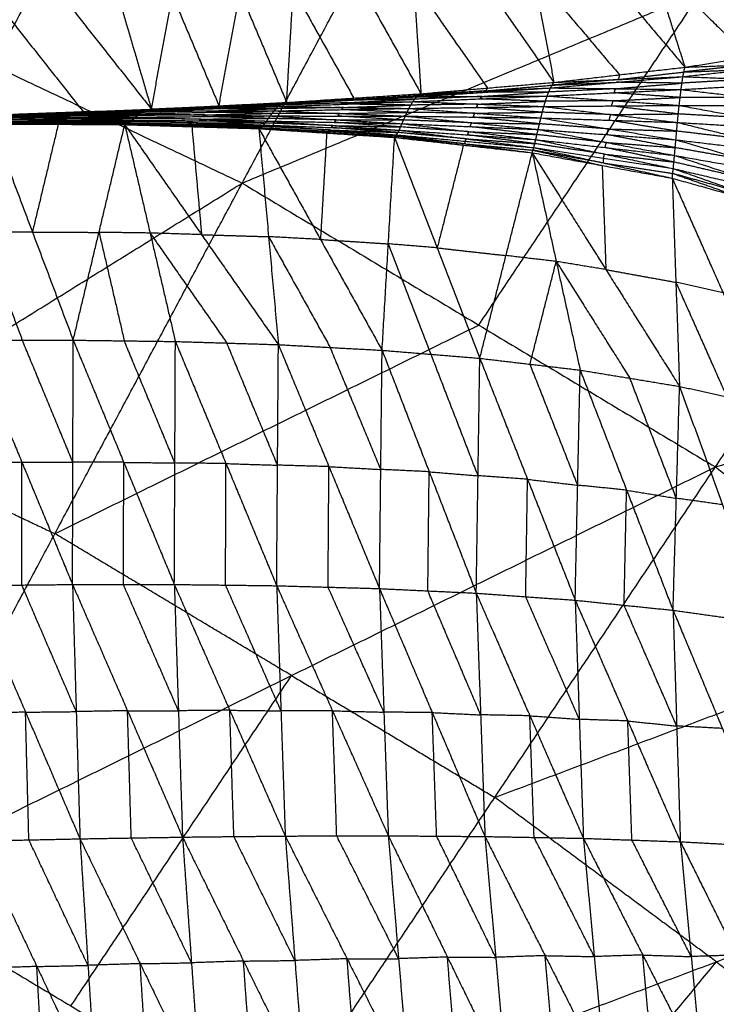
# Model space of a CAD drawing. Header units: millimetres. Extents: x -106 to 110, y -96 to 120.
# Tile 806 of 1020: x 27.29 to 34.6, y 55.37 to 65.69. Entities that reach past the tile are written whole.
import ezdxf

# ---------------------------------------------------------------- set-up
doc = ezdxf.new("R2010")
doc.units = ezdxf.units.MM
doc.header["$MEASUREMENT"] = 0
doc.layers.add('Default', color=7, linetype='Continuous', true_color=0x000000)

msp = doc.modelspace()

# ---------------------------------------------------------------- linework, layer by layer
at = {"layer": 'Default'}
for points in [[(29.627, 63.98, 3.952), (31.606, 67.683, 4.07), (33.586, 71.387, 4.188)], [(27.01, 65.217, 3.952), (28, 67.069, 4.011), (28.99, 68.921, 4.07)], [(29.627, 63.98, 3.952), (34.443, 65.983, 4.07), (39.258, 67.987, 4.188)], [(34.592, 61.003, 3.952), (36.925, 64.495, 4.07), (39.258, 67.987, 4.188)], [(32.462, 67.331, -1.339), (32.68, 66.184, -0.507), (32.898, 65.036, 0.325)], [(32.462, 67.331, -1.339), (33.367, 66.263, -0.492), (34.272, 65.195, 0.354)], [(33.568, 67.416, -1.263), (33.92, 66.306, -0.454), (34.272, 65.195, 0.354)], [(33.568, 67.416, -1.263), (34.592, 66.411, -0.437), (35.617, 65.405, 0.389)], [(31.35, 67.259, -1.402), (31.426, 66.088, -0.551), (31.503, 64.917, 0.3)], [(31.35, 67.259, -1.402), (32.124, 66.148, -0.539), (32.898, 65.036, 0.325)], [(28.675, 64.755, 0.26), (28.894, 65.949, -0.616), (29.113, 67.144, -1.493)], [(29.113, 67.144, -1.493), (29.604, 65.985, -0.607), (30.094, 64.826, 0.279)], [(30.094, 64.826, 0.279), (30.163, 66.012, -0.587), (30.232, 67.197, -1.453)], [(30.232, 67.197, -1.453), (30.868, 66.057, -0.576), (31.503, 64.917, 0.3)], [(26.859, 67.052, -1.547), (27.767, 65.904, -0.643), (28.675, 64.755, 0.26)], [(27.986, 67.096, -1.524), (28.33, 65.925, -0.632), (28.675, 64.755, 0.26)], [(24.393, 66.455, 3.952), (27.01, 65.217, 3.952), (29.627, 63.98, 3.952)], [(33.92, 66.306, -0.454), (34.432, 65.803, -0.041), (34.945, 65.3, 0.372)], [(32.68, 66.184, -0.507), (33.133, 65.65, -0.084), (33.585, 65.116, 0.34)], [(31.426, 66.088, -0.551), (31.813, 65.532, -0.119), (32.201, 64.977, 0.313)], [(29.384, 64.79, 0.269), (29.494, 65.388, -0.169), (29.604, 65.985, -0.607)], [(30.163, 66.012, -0.587), (30.481, 65.441, -0.149), (30.798, 64.871, 0.289)], [(32.109, 62.491, 3.952), (33.276, 64.237, 4.011), (34.443, 65.983, 4.07)], [(34.443, 65.983, 4.07), (35.684, 65.239, 4.07), (36.925, 64.495, 4.07)], [(27.053, 65.875, -0.651), (27.507, 65.301, -0.2), (27.961, 64.727, 0.252)], [(28.894, 65.949, -0.616), (29.139, 65.37, -0.174), (29.384, 64.79, 0.269)], [(34.272, 65.195, 0.354), (34.945, 65.3, 0.372), (35.617, 65.405, 0.389)], [(32.898, 65.036, 0.325), (33.585, 65.116, 0.34), (34.272, 65.195, 0.354)], [(34.251, 65.096, 0.189), (34.938, 65.171, 0.169), (35.626, 65.247, 0.149)], [(34.251, 65.096, 0.189), (34.261, 65.145, 0.272), (34.272, 65.195, 0.354)], [(34.949, 65.221, 0.252), (34.605, 65.183, 0.262), (34.261, 65.145, 0.272)], [(34.261, 65.145, 0.272), (34.6, 65.158, 0.221), (34.938, 65.171, 0.169)], [(34.272, 65.195, 0.354), (34.949, 65.221, 0.252), (35.626, 65.247, 0.149)], [(32.861, 64.978, 0.22), (33.556, 65.037, 0.204), (34.251, 65.096, 0.189)], [(33.575, 65.066, 0.257), (33.227, 65.037, 0.265), (32.88, 65.007, 0.272)], [(32.898, 65.036, 0.325), (33.575, 65.066, 0.257), (34.251, 65.096, 0.189)], [(33.575, 65.066, 0.257), (33.918, 65.106, 0.264), (34.261, 65.145, 0.272)], [(33.585, 65.116, 0.34), (33.58, 65.091, 0.298), (33.575, 65.066, 0.257)], [(34.232, 64.961, 0.052), (34.241, 65.028, 0.12), (34.251, 65.096, 0.189)], [(34.942, 65.069, 0.073), (34.592, 65.049, 0.097), (34.241, 65.028, 0.12)], [(34.251, 65.096, 0.189), (34.942, 65.069, 0.073), (35.632, 65.041, -0.043)], [(31.459, 64.885, 0.24), (32.16, 64.932, 0.23), (32.861, 64.978, 0.22)], [(32.182, 64.947, 0.26), (31.832, 64.924, 0.265), (31.481, 64.901, 0.27)], [(31.503, 64.917, 0.3), (32.201, 64.977, 0.313), (32.898, 65.036, 0.325)], [(31.503, 64.917, 0.3), (32.182, 64.947, 0.26), (32.861, 64.978, 0.22)], [(32.182, 64.947, 0.26), (32.531, 64.977, 0.266), (32.88, 65.007, 0.272)], [(32.201, 64.977, 0.313), (32.191, 64.962, 0.286), (32.182, 64.947, 0.26)], [(32.826, 64.893, 0.127), (32.844, 64.935, 0.173), (32.861, 64.978, 0.22)], [(32.826, 64.893, 0.127), (33.529, 64.927, 0.089), (34.232, 64.961, 0.052)], [(33.546, 64.97, 0.136), (33.195, 64.952, 0.154), (32.844, 64.935, 0.173)], [(32.861, 64.978, 0.22), (32.88, 65.007, 0.272), (32.898, 65.036, 0.325)], [(32.861, 64.978, 0.22), (33.546, 64.97, 0.136), (34.232, 64.961, 0.052)], [(32.88, 65.007, 0.272), (33.218, 65.022, 0.238), (33.556, 65.037, 0.204)], [(33.529, 64.927, 0.089), (33.538, 64.948, 0.112), (33.546, 64.97, 0.136)], [(33.546, 64.97, 0.136), (33.894, 64.999, 0.128), (34.241, 65.028, 0.12)], [(34.241, 65.028, 0.12), (33.899, 65.033, 0.162), (33.556, 65.037, 0.204)], [(34.212, 64.795, -0.033), (34.222, 64.878, 0.009), (34.232, 64.961, 0.052)], [(34.232, 64.961, 0.052), (34.932, 65.001, 0.004), (35.632, 65.041, -0.043)], [(34.232, 64.961, 0.052), (34.934, 64.878, -0.054), (35.637, 64.795, -0.161)], [(30.048, 64.812, 0.249), (30.754, 64.849, 0.244), (31.459, 64.885, 0.24)], [(30.777, 64.856, 0.259), (30.424, 64.837, 0.261), (30.071, 64.819, 0.264)], [(30.071, 64.819, 0.264), (30.412, 64.834, 0.254), (30.754, 64.849, 0.244)], [(30.094, 64.826, 0.279), (30.798, 64.871, 0.289), (31.503, 64.917, 0.3)], [(30.094, 64.826, 0.279), (30.777, 64.856, 0.259), (31.459, 64.885, 0.24)], [(30.732, 64.823, 0.214), (31.085, 64.841, 0.212), (31.438, 64.86, 0.21)], [(31.438, 64.86, 0.21), (31.096, 64.854, 0.227), (30.754, 64.849, 0.244)], [(30.777, 64.856, 0.259), (31.129, 64.878, 0.264), (31.481, 64.901, 0.27)], [(30.798, 64.871, 0.289), (30.788, 64.863, 0.274), (30.777, 64.856, 0.259)], [(31.417, 64.834, 0.18), (32.121, 64.863, 0.153), (32.826, 64.893, 0.127)], [(31.417, 64.834, 0.18), (31.438, 64.86, 0.21), (31.459, 64.885, 0.24)], [(32.143, 64.889, 0.183), (31.79, 64.874, 0.196), (31.438, 64.86, 0.21)], [(31.459, 64.885, 0.24), (31.481, 64.901, 0.27), (31.503, 64.917, 0.3)], [(31.459, 64.885, 0.24), (32.143, 64.889, 0.183), (32.826, 64.893, 0.127)], [(31.481, 64.901, 0.27), (31.821, 64.916, 0.25), (32.16, 64.932, 0.23)], [(32.121, 64.863, 0.153), (32.132, 64.876, 0.168), (32.143, 64.889, 0.183)], [(32.809, 64.838, 0.097), (32.465, 64.851, 0.125), (32.121, 64.863, 0.153)], [(32.143, 64.889, 0.183), (32.493, 64.912, 0.178), (32.844, 64.935, 0.173)], [(32.844, 64.935, 0.173), (32.502, 64.933, 0.201), (32.16, 64.932, 0.23)], [(32.792, 64.783, 0.068), (32.809, 64.838, 0.097), (32.826, 64.893, 0.127)], [(33.519, 64.844, 0.047), (33.164, 64.841, 0.072), (32.809, 64.838, 0.097)], [(32.826, 64.893, 0.127), (33.519, 64.844, 0.047), (34.212, 64.795, -0.033)], [(33.502, 64.789, 0.018), (33.511, 64.816, 0.032), (33.519, 64.844, 0.047)], [(33.519, 64.844, 0.047), (33.87, 64.861, 0.028), (34.222, 64.878, 0.009)], [(34.222, 64.878, 0.009), (33.875, 64.903, 0.049), (33.529, 64.927, 0.089)], [(34.934, 64.878, -0.054), (34.578, 64.878, -0.023), (34.222, 64.878, 0.009)], [(27.209, 64.699, 0.241), (27.92, 64.725, 0.245), (28.631, 64.751, 0.249)], [(27.247, 64.698, 0.244), (27.961, 64.727, 0.252), (28.675, 64.755, 0.26)], [(27.247, 64.698, 0.244), (27.939, 64.725, 0.246), (28.631, 64.751, 0.249)], [(27.898, 64.717, 0.234), (28.254, 64.73, 0.236), (28.61, 64.743, 0.238)], [(28.61, 64.743, 0.238), (28.265, 64.734, 0.241), (27.92, 64.725, 0.245)], [(27.939, 64.725, 0.246), (28.296, 64.739, 0.25), (28.653, 64.753, 0.254)], [(28.588, 64.736, 0.227), (29.296, 64.759, 0.22), (30.003, 64.782, 0.213)], [(28.588, 64.736, 0.227), (28.61, 64.743, 0.238), (28.631, 64.751, 0.249)], [(29.317, 64.767, 0.231), (28.963, 64.755, 0.234), (28.61, 64.743, 0.238)], [(28.631, 64.751, 0.249), (29.339, 64.781, 0.249), (30.048, 64.812, 0.249)], [(28.631, 64.751, 0.249), (29.317, 64.767, 0.231), (30.003, 64.782, 0.213)], [(28.631, 64.751, 0.249), (28.653, 64.753, 0.254), (28.675, 64.755, 0.26)], [(29.361, 64.783, 0.254), (29.007, 64.768, 0.254), (28.653, 64.753, 0.254)], [(28.653, 64.753, 0.254), (28.996, 64.767, 0.252), (29.339, 64.781, 0.249)], [(28.675, 64.755, 0.26), (29.384, 64.79, 0.269), (30.094, 64.826, 0.279)], [(28.675, 64.755, 0.26), (29.361, 64.783, 0.254), (30.048, 64.812, 0.249)], [(29.274, 64.736, 0.207), (29.628, 64.748, 0.204), (29.982, 64.76, 0.2)], [(29.296, 64.759, 0.22), (29.306, 64.763, 0.225), (29.317, 64.767, 0.231)], [(29.982, 64.76, 0.2), (29.639, 64.759, 0.21), (29.296, 64.759, 0.22)], [(29.317, 64.767, 0.231), (29.671, 64.782, 0.231), (30.026, 64.797, 0.231)], [(30.026, 64.797, 0.231), (29.683, 64.789, 0.24), (29.339, 64.781, 0.249)], [(29.361, 64.783, 0.254), (29.716, 64.801, 0.259), (30.071, 64.819, 0.264)], [(29.384, 64.79, 0.269), (29.373, 64.787, 0.262), (29.361, 64.783, 0.254)], [(29.961, 64.737, 0.188), (29.982, 64.76, 0.2), (30.003, 64.782, 0.213)], [(29.961, 64.737, 0.188), (30.668, 64.75, 0.164), (31.376, 64.763, 0.141)], [(30.69, 64.773, 0.177), (30.336, 64.766, 0.188), (29.982, 64.76, 0.2)], [(30.003, 64.782, 0.213), (30.71, 64.808, 0.196), (31.417, 64.834, 0.18)], [(30.003, 64.782, 0.213), (30.026, 64.797, 0.231), (30.048, 64.812, 0.249)], [(30.003, 64.782, 0.213), (30.69, 64.773, 0.177), (31.376, 64.763, 0.141)], [(30.732, 64.823, 0.214), (30.379, 64.81, 0.222), (30.026, 64.797, 0.231)], [(30.048, 64.812, 0.249), (30.732, 64.823, 0.214), (31.417, 64.834, 0.18)], [(30.048, 64.812, 0.249), (30.071, 64.819, 0.264), (30.094, 64.826, 0.279)], [(30.668, 64.75, 0.164), (30.679, 64.761, 0.171), (30.69, 64.773, 0.177)], [(31.358, 64.722, 0.137), (31.013, 64.736, 0.151), (30.668, 64.75, 0.164)], [(30.69, 64.773, 0.177), (31.043, 64.785, 0.169), (31.397, 64.798, 0.161)], [(30.71, 64.808, 0.196), (30.721, 64.816, 0.205), (30.732, 64.823, 0.214)], [(31.397, 64.798, 0.161), (31.053, 64.803, 0.178), (30.71, 64.808, 0.196)], [(31.339, 64.682, 0.132), (31.358, 64.722, 0.137), (31.376, 64.763, 0.141)], [(31.376, 64.763, 0.141), (31.397, 64.798, 0.161), (31.417, 64.834, 0.18)], [(31.376, 64.763, 0.141), (32.084, 64.773, 0.105), (32.792, 64.783, 0.068)], [(31.376, 64.763, 0.141), (32.069, 64.713, 0.097), (32.761, 64.663, 0.053)], [(32.104, 64.808, 0.124), (31.751, 64.803, 0.142), (31.397, 64.798, 0.161)], [(31.417, 64.834, 0.18), (32.104, 64.808, 0.124), (32.792, 64.783, 0.068)], [(32.084, 64.773, 0.105), (32.094, 64.791, 0.114), (32.104, 64.808, 0.124)], [(32.776, 64.723, 0.061), (32.43, 64.748, 0.083), (32.084, 64.773, 0.105)], [(32.104, 64.808, 0.124), (32.457, 64.823, 0.111), (32.809, 64.838, 0.097)], [(32.761, 64.663, 0.053), (32.776, 64.723, 0.061), (32.792, 64.783, 0.068)], [(32.792, 64.783, 0.068), (33.502, 64.789, 0.018), (34.212, 64.795, -0.033)], [(32.792, 64.783, 0.068), (33.493, 64.699, 0.006), (34.194, 64.616, -0.056)], [(34.203, 64.705, -0.044), (33.853, 64.747, -0.013), (33.502, 64.789, 0.018)], [(34.194, 64.616, -0.056), (34.203, 64.705, -0.044), (34.212, 64.795, -0.033)], [(34.212, 64.795, -0.033), (34.925, 64.795, -0.097), (35.637, 64.795, -0.161)], [(34.212, 64.795, -0.033), (34.926, 64.663, -0.113), (35.639, 64.53, -0.194)], [(27.07, 64.625, 0.217), (27.772, 64.631, 0.214), (28.474, 64.637, 0.212)], [(27.788, 64.643, 0.213), (27.437, 64.64, 0.214), (27.086, 64.637, 0.216)], [(27.101, 64.649, 0.214), (27.805, 64.66, 0.211), (28.509, 64.671, 0.208)], [(27.101, 64.649, 0.214), (27.788, 64.643, 0.213), (28.474, 64.637, 0.212)], [(27.822, 64.672, 0.212), (27.47, 64.666, 0.214), (27.118, 64.661, 0.215)], [(27.135, 64.673, 0.216), (27.841, 64.69, 0.213), (28.547, 64.707, 0.211)], [(27.135, 64.673, 0.216), (27.822, 64.672, 0.212), (28.509, 64.671, 0.208)], [(27.859, 64.699, 0.219), (27.506, 64.691, 0.221), (27.153, 64.682, 0.222)], [(27.171, 64.691, 0.228), (27.88, 64.713, 0.227), (28.588, 64.736, 0.227)], [(27.171, 64.691, 0.228), (27.859, 64.699, 0.219), (28.547, 64.707, 0.211)], [(27.898, 64.717, 0.234), (27.544, 64.706, 0.234), (27.19, 64.695, 0.235)], [(27.209, 64.699, 0.241), (27.898, 64.717, 0.234), (28.588, 64.736, 0.227)], [(27.228, 64.699, 0.243), (27.574, 64.712, 0.244), (27.92, 64.725, 0.245)], [(27.939, 64.725, 0.246), (27.583, 64.712, 0.245), (27.228, 64.699, 0.243)], [(27.772, 64.631, 0.214), (27.78, 64.637, 0.214), (27.788, 64.643, 0.213)], [(27.788, 64.643, 0.213), (28.14, 64.648, 0.211), (28.492, 64.654, 0.21)], [(27.805, 64.66, 0.211), (27.814, 64.666, 0.211), (27.822, 64.672, 0.212)], [(28.492, 64.654, 0.21), (28.149, 64.657, 0.21), (27.805, 64.66, 0.211)], [(27.822, 64.672, 0.212), (28.175, 64.681, 0.21), (28.528, 64.689, 0.209)], [(27.841, 64.69, 0.213), (27.85, 64.694, 0.216), (27.859, 64.699, 0.219)], [(28.528, 64.689, 0.209), (28.185, 64.689, 0.211), (27.841, 64.69, 0.213)], [(27.859, 64.699, 0.219), (28.213, 64.71, 0.219), (28.568, 64.721, 0.219)], [(28.568, 64.721, 0.219), (28.224, 64.717, 0.223), (27.88, 64.713, 0.227)], [(27.88, 64.713, 0.227), (27.889, 64.715, 0.231), (27.898, 64.717, 0.234)], [(27.961, 64.727, 0.252), (27.95, 64.726, 0.249), (27.939, 64.725, 0.246)], [(28.444, 64.61, 0.226), (28.459, 64.623, 0.219), (28.474, 64.637, 0.212)], [(28.474, 64.637, 0.212), (28.492, 64.654, 0.21), (28.509, 64.671, 0.208)], [(28.474, 64.637, 0.212), (29.163, 64.613, 0.211), (29.852, 64.589, 0.211)], [(28.474, 64.637, 0.212), (29.179, 64.634, 0.2), (29.884, 64.631, 0.189)], [(29.197, 64.651, 0.198), (28.844, 64.653, 0.204), (28.492, 64.654, 0.21)], [(28.509, 64.671, 0.208), (28.528, 64.689, 0.209), (28.547, 64.707, 0.211)], [(28.509, 64.671, 0.208), (29.215, 64.678, 0.195), (29.921, 64.684, 0.182)], [(28.509, 64.671, 0.208), (29.197, 64.651, 0.198), (29.884, 64.631, 0.189)], [(29.234, 64.695, 0.196), (28.881, 64.692, 0.203), (28.528, 64.689, 0.209)], [(28.547, 64.707, 0.211), (29.254, 64.722, 0.199), (29.961, 64.737, 0.188)], [(28.547, 64.707, 0.211), (28.568, 64.721, 0.219), (28.588, 64.736, 0.227)], [(28.547, 64.707, 0.211), (29.234, 64.695, 0.196), (29.921, 64.684, 0.182)], [(29.274, 64.736, 0.207), (28.921, 64.729, 0.213), (28.568, 64.721, 0.219)], [(28.588, 64.736, 0.227), (29.274, 64.736, 0.207), (29.961, 64.737, 0.188)], [(29.179, 64.634, 0.2), (29.188, 64.643, 0.199), (29.197, 64.651, 0.198)], [(29.868, 64.61, 0.2), (29.524, 64.622, 0.2), (29.179, 64.634, 0.2)], [(29.197, 64.651, 0.198), (29.55, 64.654, 0.192), (29.903, 64.658, 0.186)], [(29.215, 64.678, 0.195), (29.225, 64.686, 0.196), (29.234, 64.695, 0.196)], [(29.903, 64.658, 0.186), (29.559, 64.668, 0.19), (29.215, 64.678, 0.195)], [(29.234, 64.695, 0.196), (29.587, 64.703, 0.191), (29.941, 64.71, 0.185)], [(29.254, 64.722, 0.199), (29.264, 64.729, 0.203), (29.274, 64.736, 0.207)], [(29.941, 64.71, 0.185), (29.597, 64.716, 0.192), (29.254, 64.722, 0.199)], [(29.884, 64.631, 0.189), (29.903, 64.658, 0.186), (29.921, 64.684, 0.182)], [(30.613, 64.643, 0.162), (30.258, 64.65, 0.174), (29.903, 64.658, 0.186)], [(29.921, 64.684, 0.182), (29.941, 64.71, 0.185), (29.961, 64.737, 0.188)], [(29.921, 64.684, 0.182), (30.613, 64.643, 0.162), (31.304, 64.603, 0.143)], [(29.921, 64.684, 0.182), (30.63, 64.683, 0.157), (31.339, 64.682, 0.132)], [(30.65, 64.71, 0.16), (30.295, 64.71, 0.172), (29.941, 64.71, 0.185)], [(29.961, 64.737, 0.188), (30.65, 64.71, 0.16), (31.339, 64.682, 0.132)], [(30.594, 64.617, 0.166), (30.604, 64.63, 0.164), (30.613, 64.643, 0.162)], [(30.613, 64.643, 0.162), (30.967, 64.643, 0.15), (31.322, 64.642, 0.137)], [(30.63, 64.683, 0.157), (30.64, 64.696, 0.159), (30.65, 64.71, 0.16)], [(31.322, 64.642, 0.137), (30.976, 64.663, 0.147), (30.63, 64.683, 0.157)], [(30.65, 64.71, 0.16), (31.004, 64.716, 0.148), (31.358, 64.722, 0.137)], [(31.304, 64.603, 0.143), (31.322, 64.642, 0.137), (31.339, 64.682, 0.132)], [(32.036, 64.612, 0.101), (31.679, 64.627, 0.119), (31.322, 64.642, 0.137)], [(31.339, 64.682, 0.132), (32.036, 64.612, 0.101), (32.732, 64.542, 0.069)], [(31.339, 64.682, 0.132), (32.05, 64.672, 0.093), (32.761, 64.663, 0.053)], [(32.069, 64.713, 0.097), (31.713, 64.718, 0.117), (31.358, 64.722, 0.137)], [(32.05, 64.672, 0.093), (32.059, 64.693, 0.095), (32.069, 64.713, 0.097)], [(32.747, 64.602, 0.061), (32.398, 64.637, 0.077), (32.05, 64.672, 0.093)], [(32.069, 64.713, 0.097), (32.422, 64.718, 0.079), (32.776, 64.723, 0.061)], [(32.732, 64.542, 0.069), (32.747, 64.602, 0.061), (32.761, 64.663, 0.053)], [(32.761, 64.663, 0.053), (33.469, 64.548, 0.01), (34.178, 64.434, -0.034)], [(32.761, 64.663, 0.053), (33.478, 64.639, -0.001), (34.194, 64.616, -0.056)], [(33.493, 64.699, 0.006), (33.135, 64.711, 0.033), (32.776, 64.723, 0.061)], [(33.478, 64.639, -0.001), (33.485, 64.669, 0.002), (33.493, 64.699, 0.006)], [(34.186, 64.525, -0.045), (33.832, 64.582, -0.023), (33.478, 64.639, -0.001)], [(33.493, 64.699, 0.006), (33.848, 64.702, -0.019), (34.203, 64.705, -0.044)], [(34.926, 64.663, -0.113), (34.565, 64.684, -0.079), (34.203, 64.705, -0.044)], [(26.999, 64.601, 0.239), (27.426, 63.467, -0.723), (27.854, 62.333, -1.685)], [(26.999, 64.601, 0.239), (27.697, 64.597, 0.246), (28.395, 64.593, 0.253)], [(27.008, 64.601, 0.238), (27.353, 64.599, 0.242), (27.697, 64.597, 0.246)], [(27.707, 64.597, 0.245), (27.358, 64.599, 0.242), (27.008, 64.601, 0.238)], [(27.018, 64.6, 0.238), (27.707, 64.597, 0.245), (28.395, 64.593, 0.253)], [(27.018, 64.6, 0.238), (27.718, 64.598, 0.241), (28.417, 64.596, 0.244)], [(27.73, 64.602, 0.235), (27.38, 64.603, 0.234), (27.03, 64.604, 0.232)], [(27.043, 64.608, 0.227), (27.743, 64.609, 0.226), (28.444, 64.61, 0.226)], [(27.043, 64.608, 0.227), (27.73, 64.602, 0.235), (28.417, 64.596, 0.244)], [(27.757, 64.618, 0.221), (27.407, 64.617, 0.222), (27.056, 64.616, 0.222)], [(27.07, 64.625, 0.217), (27.757, 64.618, 0.221), (28.444, 64.61, 0.226)], [(27.697, 64.597, 0.246), (27.562, 64.032, -0.239), (27.426, 63.467, -0.723)], [(27.718, 64.598, 0.241), (27.712, 64.597, 0.243), (27.707, 64.597, 0.245)], [(27.707, 64.597, 0.245), (28.057, 64.596, 0.247), (28.406, 64.594, 0.248)], [(27.718, 64.598, 0.241), (27.724, 64.6, 0.238), (27.73, 64.602, 0.235)], [(27.73, 64.602, 0.235), (28.08, 64.602, 0.235), (28.43, 64.603, 0.235)], [(27.743, 64.609, 0.226), (27.75, 64.613, 0.224), (27.757, 64.618, 0.221)], [(28.43, 64.603, 0.235), (28.087, 64.606, 0.231), (27.743, 64.609, 0.226)], [(27.757, 64.618, 0.221), (28.108, 64.62, 0.22), (28.459, 64.623, 0.219)], [(28.459, 64.623, 0.219), (28.116, 64.627, 0.217), (27.772, 64.631, 0.214)], [(27.854, 62.333, -1.685), (28.125, 63.463, -0.716), (28.395, 64.593, 0.253)], [(28.395, 64.593, 0.253), (28.406, 64.594, 0.248), (28.417, 64.596, 0.244)], [(28.395, 64.593, 0.253), (28.661, 63.456, -0.703), (28.926, 62.319, -1.658)], [(28.395, 64.593, 0.253), (29.099, 64.572, 0.26), (29.802, 64.551, 0.268)], [(28.395, 64.593, 0.253), (29.201, 63.439, -0.685), (30.007, 62.286, -1.623)], [(28.406, 64.594, 0.248), (28.752, 64.583, 0.254), (29.099, 64.572, 0.26)], [(29.109, 64.573, 0.256), (28.758, 64.584, 0.252), (28.406, 64.594, 0.248)], [(28.417, 64.596, 0.244), (28.43, 64.603, 0.235), (28.444, 64.61, 0.226)], [(28.417, 64.596, 0.244), (29.109, 64.573, 0.256), (29.802, 64.551, 0.268)], [(28.417, 64.596, 0.244), (29.121, 64.579, 0.243), (29.825, 64.562, 0.242)], [(29.134, 64.586, 0.234), (28.782, 64.594, 0.234), (28.43, 64.603, 0.235)], [(28.444, 64.61, 0.226), (29.134, 64.586, 0.234), (29.825, 64.562, 0.242)], [(28.444, 64.61, 0.226), (29.148, 64.599, 0.218), (29.852, 64.589, 0.211)], [(29.163, 64.613, 0.211), (28.811, 64.618, 0.215), (28.459, 64.623, 0.219)], [(29.099, 64.572, 0.26), (29.15, 64.006, -0.213), (29.201, 63.439, -0.685)], [(29.121, 64.579, 0.243), (29.115, 64.576, 0.249), (29.109, 64.573, 0.256)], [(29.109, 64.573, 0.256), (29.461, 64.565, 0.255), (29.813, 64.556, 0.255)], [(29.121, 64.579, 0.243), (29.127, 64.582, 0.239), (29.134, 64.586, 0.234)], [(29.134, 64.586, 0.234), (29.486, 64.581, 0.23), (29.838, 64.575, 0.227)], [(29.148, 64.599, 0.218), (29.156, 64.606, 0.215), (29.163, 64.613, 0.211)], [(29.838, 64.575, 0.227), (29.493, 64.587, 0.222), (29.148, 64.599, 0.218)], [(29.163, 64.613, 0.211), (29.516, 64.611, 0.206), (29.868, 64.61, 0.2)], [(29.802, 64.551, 0.268), (29.813, 64.556, 0.255), (29.825, 64.562, 0.242)], [(29.802, 64.551, 0.268), (29.904, 63.418, -0.678), (30.007, 62.286, -1.623)], [(29.802, 64.551, 0.268), (30.448, 63.389, -0.655), (31.095, 62.227, -1.578)], [(29.802, 64.551, 0.268), (30.514, 64.505, 0.276), (31.226, 64.459, 0.284)], [(29.813, 64.556, 0.255), (30.164, 64.531, 0.265), (30.514, 64.505, 0.276)], [(30.525, 64.51, 0.263), (30.169, 64.533, 0.259), (29.813, 64.556, 0.255)], [(29.825, 64.562, 0.242), (29.838, 64.575, 0.227), (29.852, 64.589, 0.211)], [(29.825, 64.562, 0.242), (30.525, 64.51, 0.263), (31.226, 64.459, 0.284)], [(29.825, 64.562, 0.242), (30.536, 64.524, 0.236), (31.248, 64.486, 0.23)], [(30.55, 64.537, 0.221), (30.194, 64.556, 0.224), (29.838, 64.575, 0.227)], [(29.852, 64.589, 0.211), (29.868, 64.61, 0.2), (29.884, 64.631, 0.189)], [(29.852, 64.589, 0.211), (30.55, 64.537, 0.221), (31.248, 64.486, 0.23)], [(29.852, 64.589, 0.211), (30.563, 64.562, 0.194), (31.274, 64.535, 0.177)], [(30.579, 64.583, 0.183), (30.224, 64.597, 0.191), (29.868, 64.61, 0.2)], [(29.884, 64.631, 0.189), (30.579, 64.583, 0.183), (31.274, 64.535, 0.177)], [(29.884, 64.631, 0.189), (30.594, 64.617, 0.166), (31.304, 64.603, 0.143)], [(30.536, 64.524, 0.236), (30.543, 64.531, 0.228), (30.55, 64.537, 0.221)], [(30.55, 64.537, 0.221), (30.905, 64.524, 0.212), (31.261, 64.511, 0.204)], [(30.563, 64.562, 0.194), (30.571, 64.573, 0.188), (30.579, 64.583, 0.183)], [(31.261, 64.511, 0.204), (30.912, 64.536, 0.199), (30.563, 64.562, 0.194)], [(30.579, 64.583, 0.183), (30.934, 64.576, 0.171), (31.289, 64.569, 0.16)], [(31.289, 64.569, 0.16), (30.942, 64.593, 0.163), (30.594, 64.617, 0.166)], [(31.248, 64.486, 0.23), (31.261, 64.511, 0.204), (31.274, 64.535, 0.177)], [(31.274, 64.535, 0.177), (31.289, 64.569, 0.16), (31.304, 64.603, 0.143)], [(31.274, 64.535, 0.177), (31.98, 64.444, 0.192), (32.687, 64.352, 0.206)], [(31.274, 64.535, 0.177), (31.991, 64.486, 0.149), (32.708, 64.436, 0.121)], [(32.006, 64.519, 0.132), (31.648, 64.544, 0.146), (31.289, 64.569, 0.16)], [(31.304, 64.603, 0.143), (32.006, 64.519, 0.132), (32.708, 64.436, 0.121)], [(31.304, 64.603, 0.143), (32.018, 64.572, 0.106), (32.732, 64.542, 0.069)], [(32.018, 64.572, 0.106), (32.027, 64.592, 0.103), (32.036, 64.612, 0.101)], [(32.72, 64.489, 0.095), (32.369, 64.531, 0.1), (32.018, 64.572, 0.106)], [(32.036, 64.612, 0.101), (32.391, 64.607, 0.081), (32.747, 64.602, 0.061)], [(32.708, 64.436, 0.121), (32.72, 64.489, 0.095), (32.732, 64.542, 0.069)], [(32.732, 64.542, 0.069), (33.448, 64.406, 0.056), (34.163, 64.27, 0.042)], [(32.732, 64.542, 0.069), (33.455, 64.488, 0.018), (34.178, 64.434, -0.034)], [(33.469, 64.548, 0.01), (33.108, 64.575, 0.035), (32.747, 64.602, 0.061)], [(33.455, 64.488, 0.018), (33.462, 64.518, 0.014), (33.469, 64.548, 0.01)], [(33.469, 64.548, 0.01), (33.828, 64.537, -0.017), (34.186, 64.525, -0.045)], [(34.178, 64.434, -0.034), (34.186, 64.525, -0.045), (34.194, 64.616, -0.056)], [(34.194, 64.616, -0.056), (34.917, 64.573, -0.125), (35.639, 64.53, -0.194)], [(34.194, 64.616, -0.056), (34.917, 64.438, -0.11), (35.64, 64.26, -0.164)], [(30.514, 64.505, 0.276), (30.481, 63.947, -0.19), (30.448, 63.389, -0.655)], [(30.536, 64.524, 0.236), (30.531, 64.517, 0.25), (30.525, 64.51, 0.263)], [(30.525, 64.51, 0.263), (30.881, 64.491, 0.26), (31.237, 64.473, 0.257)], [(31.095, 62.227, -1.578), (31.16, 63.343, -0.647), (31.226, 64.459, 0.284)], [(31.226, 64.459, 0.284), (31.237, 64.473, 0.257), (31.248, 64.486, 0.23)], [(31.226, 64.459, 0.284), (31.673, 63.301, -0.621), (32.12, 62.143, -1.526)], [(31.226, 64.459, 0.284), (31.948, 64.378, 0.292), (32.67, 64.298, 0.3)], [(31.237, 64.473, 0.257), (31.592, 64.425, 0.275), (31.948, 64.378, 0.292)], [(31.959, 64.392, 0.265), (31.598, 64.432, 0.261), (31.237, 64.473, 0.257)], [(31.248, 64.486, 0.23), (31.959, 64.392, 0.265), (32.67, 64.298, 0.3)], [(31.248, 64.486, 0.23), (31.967, 64.419, 0.218), (32.687, 64.352, 0.206)], [(31.98, 64.444, 0.192), (31.621, 64.477, 0.198), (31.261, 64.511, 0.204)], [(31.967, 64.419, 0.218), (31.974, 64.431, 0.205), (31.98, 64.444, 0.192)], [(31.98, 64.444, 0.192), (32.339, 64.419, 0.178), (32.697, 64.394, 0.164)], [(31.991, 64.486, 0.149), (31.998, 64.502, 0.141), (32.006, 64.519, 0.132)], [(32.697, 64.394, 0.164), (32.344, 64.44, 0.157), (31.991, 64.486, 0.149)], [(32.006, 64.519, 0.132), (32.363, 64.504, 0.114), (32.72, 64.489, 0.095)], [(32.687, 64.352, 0.206), (32.697, 64.394, 0.164), (32.708, 64.436, 0.121)], [(32.708, 64.436, 0.121), (33.429, 64.284, 0.145), (34.15, 64.132, 0.168)], [(32.708, 64.436, 0.121), (33.435, 64.353, 0.082), (34.163, 64.27, 0.042)], [(33.448, 64.406, 0.056), (33.084, 64.448, 0.075), (32.72, 64.489, 0.095)], [(34.17, 64.352, 0.004), (33.813, 64.42, 0.011), (33.455, 64.488, 0.018)], [(34.163, 64.27, 0.042), (34.17, 64.352, 0.004), (34.178, 64.434, -0.034)], [(34.178, 64.434, -0.034), (34.908, 64.222, -0.047), (35.638, 64.009, -0.06)], [(34.178, 64.434, -0.034), (34.909, 64.347, -0.099), (35.64, 64.26, -0.164)], [(34.917, 64.438, -0.11), (34.552, 64.482, -0.077), (34.186, 64.525, -0.045)], [(31.948, 64.378, 0.292), (31.811, 63.84, -0.165), (31.673, 63.301, -0.621)], [(31.967, 64.419, 0.218), (31.963, 64.405, 0.242), (31.959, 64.392, 0.265)], [(31.959, 64.392, 0.265), (32.319, 64.358, 0.259), (32.678, 64.325, 0.253)], [(32.67, 64.298, 0.3), (32.678, 64.325, 0.253), (32.687, 64.352, 0.206)], [(32.678, 64.325, 0.253), (33.041, 64.245, 0.281), (33.404, 64.164, 0.309)], [(33.413, 64.192, 0.262), (33.046, 64.258, 0.257), (32.678, 64.325, 0.253)], [(32.687, 64.352, 0.206), (33.413, 64.192, 0.262), (34.139, 64.031, 0.317)], [(32.687, 64.352, 0.206), (33.418, 64.242, 0.187), (34.15, 64.132, 0.168)], [(33.429, 64.284, 0.145), (33.063, 64.339, 0.154), (32.697, 64.394, 0.164)], [(33.435, 64.353, 0.082), (33.441, 64.38, 0.069), (33.448, 64.406, 0.056)], [(34.156, 64.201, 0.105), (33.796, 64.277, 0.094), (33.435, 64.353, 0.082)], [(33.448, 64.406, 0.056), (33.809, 64.379, 0.03), (34.17, 64.352, 0.004)], [(34.908, 64.222, -0.047), (34.539, 64.287, -0.021), (34.17, 64.352, 0.004)], [(32.12, 62.143, -1.526), (32.395, 63.22, -0.613), (32.67, 64.298, 0.3)], [(32.67, 64.298, 0.3), (32.922, 63.158, -0.582), (33.173, 62.019, -1.464)], [(32.67, 64.298, 0.3), (33.404, 64.164, 0.309), (34.139, 64.031, 0.317)], [(32.67, 64.298, 0.3), (33.443, 63.073, -0.547), (34.216, 61.848, -1.394)], [(33.418, 64.242, 0.187), (33.415, 64.217, 0.224), (33.413, 64.192, 0.262)], [(33.418, 64.242, 0.187), (33.423, 64.263, 0.166), (33.429, 64.284, 0.145)], [(33.429, 64.284, 0.145), (33.792, 64.242, 0.125), (34.156, 64.201, 0.105)], [(34.15, 64.132, 0.168), (34.156, 64.201, 0.105), (34.163, 64.27, 0.042)], [(34.163, 64.27, 0.042), (34.899, 64.028, 0.079), (35.635, 63.787, 0.116)], [(34.163, 64.27, 0.042), (34.901, 64.14, -0.009), (35.638, 64.009, -0.06)], [(33.404, 64.164, 0.309), (33.424, 63.619, -0.119), (33.443, 63.073, -0.547)], [(33.413, 64.192, 0.262), (33.778, 64.137, 0.252), (34.144, 64.081, 0.243)], [(34.139, 64.031, 0.317), (34.144, 64.081, 0.243), (34.15, 64.132, 0.168)], [(34.15, 64.132, 0.168), (34.89, 63.873, 0.25), (35.631, 63.614, 0.332)], [(34.15, 64.132, 0.168), (34.892, 63.959, 0.142), (35.635, 63.787, 0.116)], [(34.899, 64.028, 0.079), (34.528, 64.115, 0.092), (34.156, 64.201, 0.105)], [(34.139, 64.031, 0.317), (34.177, 62.94, -0.539), (34.216, 61.848, -1.394)], [(34.139, 64.031, 0.317), (34.672, 62.831, -0.502), (35.205, 61.631, -1.321)], [(34.139, 64.031, 0.317), (34.885, 63.822, 0.324), (35.631, 63.614, 0.332)], [(34.144, 64.081, 0.243), (34.514, 63.952, 0.284), (34.885, 63.822, 0.324)], [(34.89, 63.873, 0.25), (34.517, 63.977, 0.246), (34.144, 64.081, 0.243)], [(34.592, 61.003, 3.952), (39.581, 62.526, 4.07), (44.57, 64.048, 4.188)], [(21.204, 58.754, 3.861), (25.415, 61.367, 3.907), (29.627, 63.98, 3.952)], [(25.698, 56.629, 3.861), (27.662, 60.304, 3.907), (29.627, 63.98, 3.952)], [(29.627, 63.98, 3.952), (32.109, 62.491, 3.952), (34.592, 61.003, 3.952)], [(26.892, 63.467, -0.733), (27.106, 62.9, -1.214), (27.32, 62.333, -1.695)], [(27.426, 63.467, -0.723), (27.159, 63.467, -0.728), (26.892, 63.467, -0.733)], [(27.426, 63.467, -0.723), (27.776, 63.465, -0.72), (28.125, 63.463, -0.716)], [(28.125, 63.463, -0.716), (28.258, 62.895, -1.194), (28.39, 62.326, -1.672)], [(28.661, 63.456, -0.703), (28.393, 63.46, -0.71), (28.125, 63.463, -0.716)], [(28.661, 63.456, -0.703), (29.064, 62.879, -1.172), (29.466, 62.303, -1.641)], [(29.201, 63.439, -0.685), (28.931, 63.448, -0.694), (28.661, 63.456, -0.703)], [(29.201, 63.439, -0.685), (29.553, 63.429, -0.681), (29.904, 63.418, -0.678)], [(29.904, 63.418, -0.678), (30.227, 62.837, -1.139), (30.551, 62.256, -1.601)], [(30.448, 63.389, -0.655), (30.176, 63.403, -0.666), (29.904, 63.418, -0.678)], [(30.448, 63.389, -0.655), (30.804, 63.366, -0.651), (31.16, 63.343, -0.647)], [(31.16, 63.343, -0.647), (31.384, 62.764, -1.1), (31.608, 62.185, -1.552)], [(31.673, 63.301, -0.621), (31.417, 63.322, -0.634), (31.16, 63.343, -0.647)], [(31.673, 63.301, -0.621), (32.034, 63.26, -0.617), (32.395, 63.22, -0.613)], [(32.922, 63.158, -0.582), (32.658, 63.189, -0.597), (32.395, 63.22, -0.613)], [(32.647, 62.081, -1.495), (32.784, 62.619, -1.038), (32.922, 63.158, -0.582)], [(32.922, 63.158, -0.582), (33.308, 62.546, -1.005), (33.695, 61.934, -1.429)], [(33.443, 63.073, -0.547), (33.182, 63.116, -0.564), (32.922, 63.158, -0.582)], [(33.443, 63.073, -0.547), (33.81, 63.006, -0.543), (34.177, 62.94, -0.539)], [(34.177, 62.94, -0.539), (34.444, 62.34, -0.948), (34.711, 61.74, -1.358)], [(34.672, 62.831, -0.502), (34.425, 62.886, -0.52), (34.177, 62.94, -0.539)], [(27.662, 60.304, 3.907), (29.886, 61.398, 3.929), (32.109, 62.491, 3.952)], [(26.786, 62.333, -1.705), (27.316, 61.052, -2.215), (27.847, 59.771, -2.726)], [(26.786, 62.333, -1.705), (27.32, 62.333, -1.695), (27.854, 62.333, -1.685)], [(27.851, 61.052, -2.206), (27.585, 61.693, -1.95), (27.32, 62.333, -1.695)], [(27.847, 59.771, -2.726), (27.851, 61.052, -2.206), (27.854, 62.333, -1.685)], [(27.854, 62.333, -1.685), (28.385, 61.052, -2.191), (28.915, 59.771, -2.696)], [(27.854, 62.333, -1.685), (28.39, 62.326, -1.672), (28.926, 62.319, -1.658)], [(28.921, 61.045, -2.177), (28.655, 61.686, -1.925), (28.39, 62.326, -1.672)], [(28.915, 59.771, -2.696), (28.921, 61.045, -2.177), (28.926, 62.319, -1.658)], [(28.926, 62.319, -1.658), (29.457, 61.039, -2.156), (29.989, 59.758, -2.654)], [(28.926, 62.319, -1.658), (29.466, 62.303, -1.641), (30.007, 62.286, -1.623)], [(29.998, 61.022, -2.139), (29.732, 61.662, -1.89), (29.466, 62.303, -1.641)], [(29.989, 59.758, -2.654), (29.998, 61.022, -2.139), (30.007, 62.286, -1.623)], [(30.007, 62.286, -1.623), (30.537, 61.007, -2.11), (31.068, 59.728, -2.597)], [(30.007, 62.286, -1.623), (30.551, 62.256, -1.601), (31.095, 62.227, -1.578)], [(31.081, 60.977, -2.087), (30.816, 61.617, -1.844), (30.551, 62.256, -1.601)], [(31.068, 59.728, -2.597), (31.081, 60.977, -2.087), (31.095, 62.227, -1.578)], [(31.095, 62.227, -1.578), (31.589, 60.953, -2.053), (32.083, 59.68, -2.529)], [(31.095, 62.227, -1.578), (31.608, 62.185, -1.552), (32.12, 62.143, -1.526)], [(32.102, 60.911, -2.027), (31.855, 61.548, -1.79), (31.608, 62.185, -1.552)], [(32.083, 59.68, -2.529), (32.102, 60.911, -2.027), (32.12, 62.143, -1.526)], [(32.12, 62.143, -1.526), (32.621, 60.874, -1.985), (33.121, 59.606, -2.444)], [(32.12, 62.143, -1.526), (32.647, 62.081, -1.495), (33.173, 62.019, -1.464)], [(33.147, 60.812, -1.954), (32.897, 61.447, -1.725), (32.647, 62.081, -1.495)], [(33.121, 59.606, -2.444), (33.147, 60.812, -1.954), (33.173, 62.019, -1.464)], [(33.173, 62.019, -1.464), (33.66, 60.76, -1.906), (34.148, 59.501, -2.347)], [(33.173, 62.019, -1.464), (33.695, 61.934, -1.429), (34.216, 61.848, -1.394)], [(34.182, 60.675, -1.871), (33.938, 61.304, -1.65), (33.695, 61.934, -1.429)], [(34.148, 59.501, -2.347), (34.182, 60.675, -1.871), (34.216, 61.848, -1.394)], [(34.216, 61.848, -1.394), (34.667, 60.607, -1.819), (35.119, 59.365, -2.244)], [(34.216, 61.848, -1.394), (34.711, 61.74, -1.358), (35.205, 61.631, -1.321)], [(25.415, 61.367, 3.907), (26.539, 60.836, 3.907), (27.662, 60.304, 3.907)], [(27.316, 61.052, -2.215), (27.05, 61.049, -2.22), (26.784, 61.046, -2.225)], [(27.315, 59.765, -2.736), (27.316, 60.409, -2.476), (27.316, 61.052, -2.215)], [(27.316, 61.052, -2.215), (27.584, 61.052, -2.21), (27.851, 61.052, -2.206)], [(28.385, 61.052, -2.191), (28.118, 61.052, -2.198), (27.851, 61.052, -2.206)], [(28.381, 59.771, -2.711), (28.383, 60.412, -2.451), (28.385, 61.052, -2.191)], [(28.385, 61.052, -2.191), (28.653, 61.049, -2.184), (28.921, 61.045, -2.177)], [(29.457, 61.039, -2.156), (29.189, 61.042, -2.167), (28.921, 61.045, -2.177)], [(29.452, 59.765, -2.675), (29.455, 60.402, -2.416), (29.457, 61.039, -2.156)], [(29.457, 61.039, -2.156), (29.728, 61.03, -2.147), (29.998, 61.022, -2.139)], [(30.537, 61.007, -2.11), (30.267, 61.014, -2.124), (29.998, 61.022, -2.139)], [(25.698, 56.629, 3.861), (30.145, 58.816, 3.907), (34.592, 61.003, 3.952)], [(29.962, 54.073, 3.861), (32.277, 57.538, 3.907), (34.592, 61.003, 3.952)], [(30.528, 59.743, -2.625), (30.533, 60.375, -2.368), (30.537, 61.007, -2.11)], [(30.537, 61.007, -2.11), (30.809, 60.992, -2.099), (31.081, 60.977, -2.087)], [(31.589, 60.953, -2.053), (31.335, 60.965, -2.07), (31.081, 60.977, -2.087)], [(31.575, 59.704, -2.563), (31.582, 60.329, -2.308), (31.589, 60.953, -2.053)], [(31.589, 60.953, -2.053), (31.845, 60.932, -2.04), (32.102, 60.911, -2.027)], [(34.592, 61.003, 3.952), (36.917, 59.279, 3.952), (39.242, 57.555, 3.952)], [(32.621, 60.874, -1.985), (32.361, 60.893, -2.006), (32.102, 60.911, -2.027)], [(32.602, 59.643, -2.486), (32.611, 60.259, -2.236), (32.621, 60.874, -1.985)], [(32.621, 60.874, -1.985), (32.884, 60.843, -1.97), (33.147, 60.812, -1.954)], [(33.66, 60.76, -1.906), (33.404, 60.786, -1.93), (33.147, 60.812, -1.954)], [(33.634, 59.553, -2.396), (33.647, 60.157, -2.151), (33.66, 60.76, -1.906)], [(33.66, 60.76, -1.906), (33.921, 60.717, -1.888), (34.182, 60.675, -1.871)], [(34.667, 60.607, -1.819), (34.425, 60.641, -1.845), (34.182, 60.675, -1.871)], [(30.145, 58.816, 3.907), (28.904, 59.56, 3.907), (27.662, 60.304, 3.907)], [(26.782, 59.76, -2.745), (27.315, 59.765, -2.736), (27.847, 59.771, -2.726)], [(26.782, 59.76, -2.745), (27.354, 58.432, -2.869), (27.925, 57.104, -2.992)], [(27.886, 58.438, -2.859), (27.6, 59.101, -2.797), (27.315, 59.765, -2.736)], [(27.847, 59.771, -2.726), (27.886, 58.438, -2.859), (27.925, 57.104, -2.992)], [(27.847, 59.771, -2.726), (28.381, 59.771, -2.711), (28.915, 59.771, -2.696)], [(27.847, 59.771, -2.726), (28.424, 58.447, -2.846), (29.001, 57.122, -2.966)], [(28.958, 58.447, -2.831), (28.669, 59.109, -2.771), (28.381, 59.771, -2.711)], [(28.915, 59.771, -2.696), (28.958, 58.447, -2.831), (29.001, 57.122, -2.966)], [(28.915, 59.771, -2.696), (29.452, 59.765, -2.675), (29.989, 59.758, -2.654)], [(28.915, 59.771, -2.696), (29.497, 58.452, -2.811), (30.079, 57.133, -2.925)], [(30.034, 58.446, -2.79), (29.743, 59.105, -2.732), (29.452, 59.765, -2.675)], [(29.989, 59.758, -2.654), (30.034, 58.446, -2.79), (30.079, 57.133, -2.925)], [(29.989, 59.758, -2.654), (30.528, 59.743, -2.625), (31.068, 59.728, -2.597)], [(29.989, 59.758, -2.654), (30.574, 58.447, -2.761), (31.16, 57.136, -2.869)], [(31.114, 58.432, -2.733), (30.821, 59.087, -2.679), (30.528, 59.743, -2.625)], [(31.068, 59.728, -2.597), (31.114, 58.432, -2.733), (31.16, 57.136, -2.869)], [(31.068, 59.728, -2.597), (31.575, 59.704, -2.563), (32.083, 59.68, -2.529)], [(31.068, 59.728, -2.597), (31.621, 58.428, -2.698), (32.174, 57.128, -2.8)], [(32.129, 58.404, -2.664), (31.852, 59.054, -2.613), (31.575, 59.704, -2.563)], [(32.083, 59.68, -2.529), (32.129, 58.404, -2.664), (32.174, 57.128, -2.8)], [(32.083, 59.68, -2.529), (32.602, 59.643, -2.486), (33.121, 59.606, -2.444)], [(32.083, 59.68, -2.529), (32.645, 58.394, -2.621), (33.207, 57.109, -2.713)], [(33.164, 58.357, -2.579), (32.883, 59, -2.532), (32.602, 59.643, -2.486)], [(33.121, 59.606, -2.444), (33.164, 58.357, -2.579), (33.207, 57.109, -2.713)], [(33.121, 59.606, -2.444), (33.634, 59.553, -2.396), (34.148, 59.501, -2.347)], [(33.121, 59.606, -2.444), (33.673, 58.34, -2.528), (34.224, 57.073, -2.612)], [(34.186, 58.287, -2.479), (33.91, 58.92, -2.438), (33.634, 59.553, -2.396)], [(34.148, 59.501, -2.347), (34.186, 58.287, -2.479), (34.224, 57.073, -2.612)], [(34.148, 59.501, -2.347), (34.633, 59.433, -2.295), (35.119, 59.365, -2.244)], [(34.148, 59.501, -2.347), (34.665, 58.261, -2.425), (35.183, 57.022, -2.502)], [(32.277, 57.538, 3.907), (34.597, 58.409, 3.929), (36.917, 59.279, 3.952)], [(27.83, 55.351, 3.861), (28.987, 57.084, 3.884), (30.145, 58.816, 3.907)], [(30.145, 58.816, 3.907), (31.211, 58.177, 3.907), (32.277, 57.538, 3.907)], [(28.424, 58.447, -2.846), (28.155, 58.442, -2.852), (27.886, 58.438, -2.859)], [(28.463, 57.113, -2.979), (28.444, 57.78, -2.912), (28.424, 58.447, -2.846)], [(28.424, 58.447, -2.846), (28.691, 58.447, -2.838), (28.958, 58.447, -2.831)], [(29.497, 58.452, -2.811), (29.227, 58.449, -2.821), (28.958, 58.447, -2.831)], [(29.54, 57.128, -2.945), (29.518, 57.79, -2.878), (29.497, 58.452, -2.811)], [(29.497, 58.452, -2.811), (29.765, 58.449, -2.8), (30.034, 58.446, -2.79)], [(30.574, 58.447, -2.761), (30.304, 58.446, -2.776), (30.034, 58.446, -2.79)], [(30.619, 57.135, -2.897), (30.597, 57.791, -2.829), (30.574, 58.447, -2.761)], [(30.574, 58.447, -2.761), (30.844, 58.439, -2.747), (31.114, 58.432, -2.733)], [(27.354, 58.432, -2.869), (27.085, 58.426, -2.873), (26.817, 58.421, -2.877)], [(27.354, 58.432, -2.869), (27.62, 58.435, -2.864), (27.886, 58.438, -2.859)], [(27.389, 57.093, -3), (27.371, 57.763, -2.934), (27.354, 58.432, -2.869)], [(31.621, 58.428, -2.698), (31.367, 58.43, -2.716), (31.114, 58.432, -2.733)], [(31.667, 57.132, -2.834), (31.644, 57.78, -2.766), (31.621, 58.428, -2.698)], [(31.621, 58.428, -2.698), (31.875, 58.416, -2.681), (32.129, 58.404, -2.664)], [(32.645, 58.394, -2.621), (32.387, 58.399, -2.642), (32.129, 58.404, -2.664)], [(32.69, 57.119, -2.756), (32.668, 57.756, -2.688), (32.645, 58.394, -2.621)], [(32.645, 58.394, -2.621), (32.904, 58.376, -2.6), (33.164, 58.357, -2.579)], [(33.673, 58.34, -2.528), (33.418, 58.348, -2.553), (33.164, 58.357, -2.579)], [(33.716, 57.091, -2.662), (33.694, 57.715, -2.595), (33.673, 58.34, -2.528)], [(33.673, 58.34, -2.528), (33.929, 58.313, -2.504), (34.186, 58.287, -2.479)], [(34.665, 58.261, -2.425), (34.426, 58.274, -2.452), (34.186, 58.287, -2.479)], [(29.962, 54.073, 3.861), (34.602, 55.814, 3.907), (39.242, 57.555, 3.952)], [(34.602, 55.814, 3.907), (33.439, 56.676, 3.907), (32.277, 57.538, 3.907)], [(33.954, 51.112, 3.861), (36.598, 54.334, 3.907), (39.242, 57.555, 3.952)], [(26.852, 57.081, -3.008), (27.389, 57.093, -3), (27.925, 57.104, -2.992)], [(27.925, 57.104, -2.992), (28.463, 57.113, -2.979), (29.001, 57.122, -2.966)], [(27.925, 57.104, -2.992), (28.009, 55.777, -2.847), (28.093, 54.449, -2.702)], [(27.925, 57.104, -2.992), (28.557, 55.795, -2.835), (29.188, 54.486, -2.677)], [(29.095, 55.804, -2.821), (28.779, 56.459, -2.9), (28.463, 57.113, -2.979)], [(29.001, 57.122, -2.966), (29.54, 57.128, -2.945), (30.079, 57.133, -2.925)], [(29.001, 57.122, -2.966), (29.095, 55.804, -2.821), (29.188, 54.486, -2.677)], [(29.001, 57.122, -2.966), (29.641, 55.822, -2.802), (30.282, 54.522, -2.639)], [(30.18, 55.828, -2.782), (29.86, 56.478, -2.864), (29.54, 57.128, -2.945)], [(30.079, 57.133, -2.925), (30.619, 57.135, -2.897), (31.16, 57.136, -2.869)], [(30.079, 57.133, -2.925), (30.18, 55.828, -2.782), (30.282, 54.522, -2.639)], [(30.079, 57.133, -2.925), (30.728, 55.846, -2.756), (31.376, 54.558, -2.587)], [(31.268, 55.847, -2.728), (30.944, 56.491, -2.812), (30.619, 57.135, -2.897)], [(31.16, 57.136, -2.869), (31.268, 55.847, -2.728), (31.376, 54.558, -2.587)], [(31.16, 57.136, -2.869), (31.667, 57.132, -2.834), (32.174, 57.128, -2.8)], [(31.16, 57.136, -2.869), (31.78, 55.864, -2.696), (32.4, 54.593, -2.523)], [(32.287, 55.861, -2.661), (31.977, 56.496, -2.748), (31.667, 57.132, -2.834)], [(32.174, 57.128, -2.8), (32.287, 55.861, -2.661), (32.4, 54.593, -2.523)], [(32.174, 57.128, -2.8), (32.69, 57.119, -2.756), (33.207, 57.109, -2.713)], [(32.174, 57.128, -2.8), (32.805, 55.879, -2.622), (33.436, 54.629, -2.444)], [(33.321, 55.869, -2.578), (33.006, 56.494, -2.667), (32.69, 57.119, -2.756)], [(33.207, 57.109, -2.713), (33.321, 55.869, -2.578), (33.436, 54.629, -2.444)], [(33.207, 57.109, -2.713), (33.716, 57.091, -2.662), (34.224, 57.073, -2.612)], [(33.207, 57.109, -2.713), (33.829, 55.886, -2.532), (34.452, 54.664, -2.351)], [(26.852, 57.081, -3.008), (27.473, 55.765, -2.855), (28.093, 54.449, -2.702)], [(28.009, 55.777, -2.847), (27.699, 56.435, -2.924), (27.389, 57.093, -3)], [(34.338, 55.869, -2.481), (34.027, 56.48, -2.572), (33.716, 57.091, -2.662)], [(34.224, 57.073, -2.612), (34.338, 55.869, -2.481), (34.452, 54.664, -2.351)], [(34.224, 57.073, -2.612), (34.704, 57.048, -2.557), (35.183, 57.022, -2.502)], [(34.224, 57.073, -2.612), (34.814, 55.885, -2.432), (35.404, 54.697, -2.252)], [(25.698, 56.629, 3.861), (27.83, 55.351, 3.861), (29.962, 54.073, 3.861)], [(31.78, 55.864, -2.696), (31.524, 55.856, -2.712), (31.268, 55.847, -2.728)], [(31.888, 54.575, -2.555), (31.834, 55.22, -2.625), (31.78, 55.864, -2.696)], [(31.78, 55.864, -2.696), (32.034, 55.862, -2.679), (32.287, 55.861, -2.661)], [(32.805, 55.879, -2.622), (32.546, 55.87, -2.641), (32.287, 55.861, -2.661)], [(32.918, 54.611, -2.483), (32.862, 55.245, -2.552), (32.805, 55.879, -2.622)], [(32.805, 55.879, -2.622), (33.063, 55.874, -2.6), (33.321, 55.869, -2.578)], [(33.829, 55.886, -2.532), (33.575, 55.877, -2.555), (33.321, 55.869, -2.578)], [(33.944, 54.646, -2.397), (33.887, 55.266, -2.465), (33.829, 55.886, -2.532)], [(33.829, 55.886, -2.532), (34.084, 55.877, -2.507), (34.338, 55.869, -2.481)], [(34.814, 55.885, -2.432), (34.576, 55.877, -2.456), (34.338, 55.869, -2.481)], [(27.473, 55.765, -2.855), (27.199, 55.756, -2.859), (26.925, 55.747, -2.863)], [(27.473, 55.765, -2.855), (27.741, 55.771, -2.851), (28.009, 55.777, -2.847)], [(27.546, 54.431, -2.71), (27.509, 55.098, -2.783), (27.473, 55.765, -2.855)], [(28.557, 55.795, -2.835), (28.283, 55.786, -2.841), (28.009, 55.777, -2.847)], [(28.557, 55.795, -2.835), (28.826, 55.799, -2.828), (29.095, 55.804, -2.821)], [(28.641, 54.468, -2.69), (28.599, 55.131, -2.762), (28.557, 55.795, -2.835)], [(29.641, 55.822, -2.802), (29.368, 55.813, -2.812), (29.095, 55.804, -2.821)], [(29.641, 55.822, -2.802), (29.911, 55.825, -2.792), (30.18, 55.828, -2.782)], [(29.735, 54.504, -2.658), (29.688, 55.163, -2.73), (29.641, 55.822, -2.802)], [(30.728, 55.846, -2.756), (30.454, 55.837, -2.769), (30.18, 55.828, -2.782)], [(30.728, 55.846, -2.756), (30.998, 55.846, -2.742), (31.268, 55.847, -2.728)], [(30.829, 54.54, -2.613), (30.778, 55.193, -2.684), (30.728, 55.846, -2.756)], [(31.958, 52.593, 3.861), (33.28, 54.203, 3.884), (34.602, 55.814, 3.907)], [(34.602, 55.814, 3.907), (35.6, 55.074, 3.907), (36.598, 54.334, 3.907)]]:
    msp.add_open_spline(points, degree=2, dxfattribs=at)

doc.saveas('drawing.dxf')
